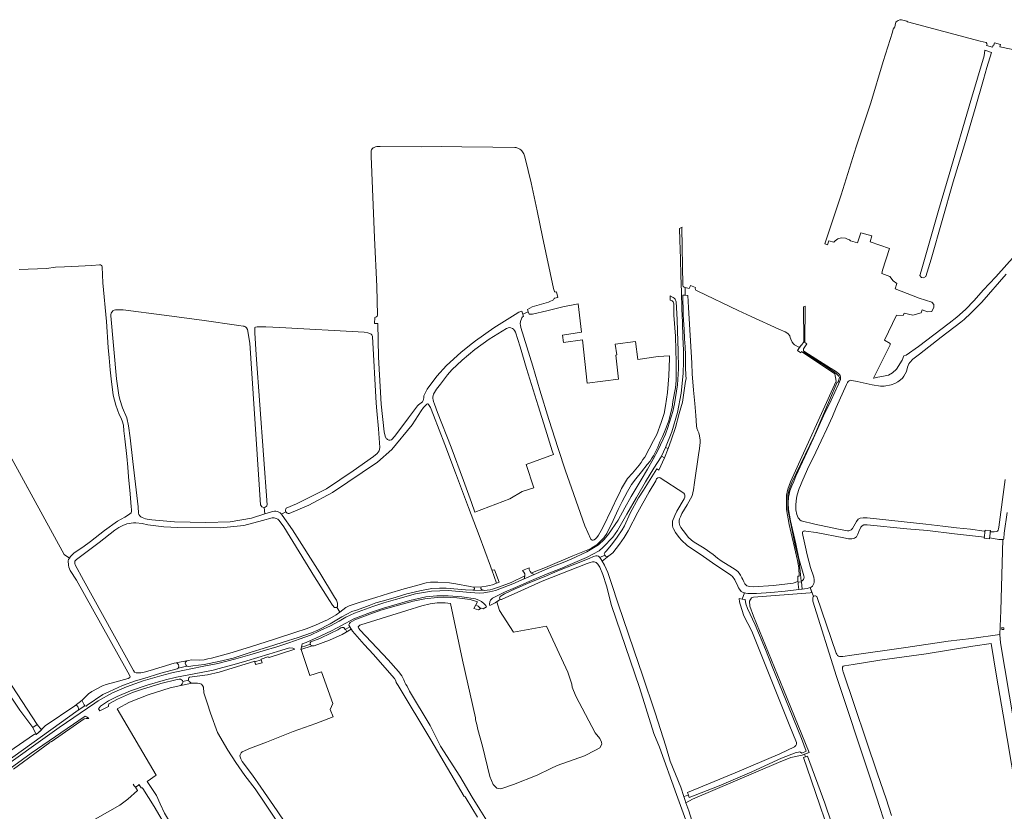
# Model space of a CAD drawing. Header units: metres. Extents: x 209813 to 223847, y 571801 to 587119.
# Tile 565 of 656: x 215112 to 215831, y 586160 to 586739. Entities that reach past the tile are written whole.
import ezdxf

# ---------------------------------------------------------------- set-up
doc = ezdxf.new("R2010")
doc.units = ezdxf.units.M
for name, color, linetype, lineweight in [('B-RO-GK-BESCHOEIING-G', 8, 'GK-BESCHOEIING', 0), ('B-RO-GR-GRAS-GV', 8, 'Continuous', 0), ('B-RO-KW-KUNSTWERK_DEK-GV', 8, 'Continuous', 0), ('B-RO-OG-TERREIN_CULTUURSCHEIDING-GV', 8, 'Continuous', 0), ('B-RO-OG-WEG-GV', 8, 'Continuous', 0), ('B-RO-VH-ONVERHARD-GV', 8, 'Continuous', 0), ('B-RO-VH-VERHARDING_HALFVERHARDING-GV', 8, 'Continuous', 0), ('B-RO-VH-VERHARDING_OPEN-GV', 8, 'Continuous', 0)]:
    doc.layers.add(name, color=color, linetype=linetype, lineweight=lineweight)
doc.linetypes.add('GK-BESCHOEIING', pattern='A,30,-5,[1,NLCS.shx,S=1,R=0,X=0,Y=0],-5', length=40)

msp = doc.modelspace()

# ---------------------------------------------------------------- linework, layer by layer
at = {"layer": 'B-RO-GK-BESCHOEIING-G', "flags": 128}
for points in [[(215479.967, 586335.312), (215479.07, 586336.355)], [(215480.553, 586334.047), (215479.967, 586335.312)], [(215483.767, 586338.399), (215483.889, 586337.245), (215484.103, 586336.779)], [(215484.103, 586336.779), (215484.336, 586336.272)], [(215484.336, 586336.272), (215484.588, 586335.724), (215484.848, 586335.4)], [(215484.848, 586335.4), (215485.509, 586334.58)], [(215480.741, 586332.666), (215480.553, 586334.047)], [(215287.957, 586271.727), (215288.141, 586271.063)], [(215288.141, 586271.063), (215288.229, 586270.745)], [(215288.229, 586270.745), (215288.501, 586269.763)], [(215283.514, 586269.586), (215283.536, 586269.506)], [(215283.536, 586269.506), (215283.859, 586268.345)], [(215283.859, 586268.345), (215284.035, 586267.717)], [(215288.501, 586269.763), (215288.734, 586268.922)], [(215121.241, 586221.689), (215122.117, 586222.285)], [(215122.117, 586222.285), (215124.485, 586223.893)], [(215126.775, 586219.138), (215127.689, 586219.867)], [(215123.679, 586216.67), (215124.816, 586217.577)], [(215124.816, 586217.577), (215126.775, 586219.138)], [(215195.406, 586179.14), (215194.637, 586180.29)], [(215196.176, 586177.989), (215195.406, 586179.14)], [(215196.971, 586176.801), (215196.176, 586177.989)], [(215197.36, 586176.219), (215196.971, 586176.801)], [(215198.6, 586180.298), (215198.947, 586179.783)], [(215199.107, 586179.545), (215199.791, 586178.529)], [(215199.791, 586178.529), (215200.363, 586177.68)], [(215197.765, 586175.612), (215197.36, 586176.219)]]:
    msp.add_lwpolyline(points, dxfattribs=at)
at = {"layer": 'B-RO-GR-GRAS-GV', "flags": 128}
for points in [[(215842.92, 586715.98), (215827.735, 586719.207), (215828.231, 586720.943), (215823.781, 586722.08), (215823.23, 586720.408), (215822.673, 586720.375), (215822.188, 586718.918), (215817.91, 586720.193), (215818.278, 586721.132), (215818.199, 586721.73), (215817.666, 586722.307), (215813.39, 586723.48), (215760.233, 586737.412), (215759.797, 586738.061), (215755.842, 586739.075), (215754.626, 586738.943), (215753.493, 586738.516), (215752.69, 586738.05), (215751.83, 586737.45), (215751.702, 586737.203), (215750.629, 586732.792), (215749.924, 586733.027), (215749.23, 586729.868), (215742.34, 586708.4), (215733.44, 586678.32), (215722.78, 586646.06), (215711.78, 586611.06), (215699.9, 586575.245), (215701.79, 586574.575), (215702.794, 586577.454), (215706.273, 586576.552), (215707.278, 586577.494), (215709.312, 586578.79), (215711.814, 586579.517), (215714.849, 586579.287), (215716.449, 586578.745), (215717.73, 586578.142), (215718.498, 586577.373), (215723.667, 586576.036), (215725.987, 586583.252), (215734.233, 586580.997), (215732.816, 586576.616), (215746.924, 586571.784), (215742.048, 586555.922), (215741.513, 586553.424), (215747.375, 586551.362), (215749.63, 586548.27), (215752.4, 586546.273), (215751.112, 586542.278), (215768.78, 586535.595), (215778.041, 586532.55), (215779.458, 586531.004), (215779.458, 586528.878), (215777.977, 586525.721), (215774.691, 586525.464), (215770.826, 586527.01), (215770.052, 586524.691), (215763.997, 586523.08), (215757.683, 586524.497), (215757.071, 586522.923), (215752.123, 586523.019), (215743.408, 586504.831), (215747.615, 586502.291), (215747.566, 586501.418), (215735.33, 586477.139), (215735.68, 586477.08), (215738.566, 586477.764), (215742.773, 586478.399), (215746.266, 586479.352), (215749.203, 586480.86), (215752.219, 586483.638), (215756.36, 586490.14), (215757.519, 586493.357), (215759.125, 586493.878), (215768.253, 586500.148), (215790.637, 586517.293), (215796.193, 586521.659), (215802.543, 586527.136), (215808.972, 586533.883), (215815.56, 586541.423), (215824.609, 586551.028), (215838.738, 586566.982)], [(215383.187, 586432.068), (215385.581, 586434.59), (215395.795, 586448.066), (215402.28, 586456.74), (215403.04, 586457.44), (215405.928, 586459.691), (215406.439, 586460.637), (215406.844, 586462.661), (215406.95, 586464.032), (215407.272, 586465.132), (215409.249, 586468.987), (215416.29, 586478.504), (215423.437, 586486.215), (215433.872, 586495.784), (215440.327, 586501.015), (215444.684, 586504.242), (215458.027, 586513.751), (215467.798, 586519.882), (215473.58, 586523.686), (215476.169, 586525.249), (215478.4, 586526.007), (215479.133, 586523.931), (215483.203, 586525.542), (215482.613, 586527.174), (215485.952, 586529.285), (215497.946, 586532.673), (215499.499, 586533.279), (215500.58, 586533.819), (215501.533, 586534.415), (215502.148, 586535.16), (215502.323, 586535.457), (215504.763, 586536.062), (215503.815, 586540.082), (215503.442, 586539.901), (215502.6, 586540.06), (215502.24, 586540.46), (215501.98, 586541.1), (215501.52, 586542.52), (215493.6, 586580.24), (215489.62, 586599.46), (215485.24, 586619.72), (215480.8, 586637.96), (215480.4, 586639.48), (215479.86, 586640.96), (215478.44, 586643.18), (215477.8, 586643.96), (215477.02, 586644.5), (215476.08, 586644.94), (215474.32, 586645.54), (215473.24, 586645.74), (215457.4, 586645.96), (215434.58, 586646.04), (215419.96, 586646.26), (215405.42, 586646.24), (215375.06, 586646.48), (215372.64, 586646.42), (215371.58, 586646.24), (215370.6, 586645.76), (215369.92, 586645.32), (215369.24, 586644.74), (215368.62, 586643.96), (215368.4, 586643.34), (215368.32, 586642.2), (215368.346, 586639.367)], [(215368.346, 586639.367), (215370.891, 586579.536), (215372.478, 586544.082), (215373.019, 586522.998)], [(214902.432, 586558.928), (214902.583, 586557.917), (214903.52, 586556.218), (214905.446, 586553.601), (214920.145, 586529.986), (214968.696, 586457.491), (215016.321, 586386.979), (215059.051, 586321.363), (215088.155, 586278.235), (215106.15, 586251.964), (215124.485, 586223.893), (215127.689, 586219.867), (215128.013, 586220.793), (215130.2, 586222.88), (215151.84, 586237.52), (215157.426, 586241.746), (215157.987, 586242.49), (215160.34, 586244.66), (215161.84, 586246.2), (215164.26, 586247.96), (215172.2, 586252.12), (215174.84, 586253.12), (215181.16, 586254.84), (215190.82, 586257.46)], [(215147.993, 586345.463), (215148.762, 586346.611), (215151.236, 586349.19), (215155.086, 586351.844), (215157.742, 586353.501), (215163.494, 586357.681), (215173.59, 586365.738), (215183.063, 586372.532), (215188.48, 586375.42), (215190.44, 586376.54), (215192.18, 586377.76), (215193.16, 586378.72), (215193.36, 586379.86), (215193.34, 586381.12), (215193.02, 586383.02), (215192.3, 586392.4), (215191.18, 586404.9), (215190.58, 586412.1), (215189.98, 586419.88), (215188.54, 586432.72), (215187.7, 586438.48), (215187.42, 586442.68), (215186.6, 586445.88), (215185.56, 586448.22), (215184.26, 586450.48), (215181.78, 586457.38), (215179.9, 586464.6), (215178.44, 586476.44), (215177.68, 586483.12), (215177.02, 586491.8), (215176.3, 586499.48), (215175.02, 586518.36), (215172.44, 586546.64), (215171.865, 586558.478), (215171.663, 586559.067), (215171.312, 586559.433), (215170.73, 586559.771), (215169.969, 586559.81), (215164.432, 586559.353), (215154.54, 586558.936), (215144.484, 586558.415), (215137.874, 586558.103), (215131.152, 586557.134), (215111.283, 586556.357)], [(215190.82, 586257.46), (215192.02, 586258.18), (215192.251, 586258.795), (215191.984, 586259.839), (215189.515, 586264.413), (215153.06, 586329.5), (215148.64, 586336.46), (215147.64, 586338.82), (215147.24, 586340.4), (215147.15, 586343.456), (215147.383, 586344.533), (215147.993, 586345.463), (215144.248, 586348.206), (215036.207, 586545.033), (215034.725, 586544.877), (215033.685, 586545.424), (215031.776, 586546.948), (215024.362, 586551.745)], [(215832.24, 586553.1), (215814.46, 586532.6), (215806.56, 586524.46), (215801.62, 586519.96), (215799.2, 586518.04), (215784.84, 586507.06), (215768.9, 586494.68), (215764.08, 586490.82), (215761.82, 586488.42), (215761.16, 586487.44), (215760.26, 586485.12), (215759.34, 586481.88), (215758.56, 586480.14), (215757.62, 586478.54), (215756.54, 586477.12), (215755.04, 586475.72), (215753.18, 586474.28), (215751, 586473.06), (215748.32, 586472.24), (215743.1, 586471.28), (215740.36, 586471.18), (215734.34, 586472.1), (215723.54, 586474.6), (215719.58, 586475.36), (215718.62, 586475.46), (215717.68, 586475.2), (215716.84, 586474.6), (215716.24, 586473.82), (215715.7, 586472.5), (215708.08, 586455.66), (215705.38, 586448.98), (215701.18, 586440.06), (215697.18, 586431.3), (215693.26, 586422.94), (215687.26, 586410.52), (215683.04, 586401.1), (215682.02, 586398.52), (215681, 586396.44), (215679.68, 586391.84), (215679.12, 586389.44), (215678.72, 586384.8), (215678.74, 586380.88), (215679.32, 586377.28), (215679.8, 586376.1), (215680.34, 586375.02), (215680.98, 586374.1), (215681.6, 586373.4), (215682.54, 586372.82), (215692.42, 586370.36), (215709.8, 586366.62), (215716.3, 586365.4), (215717.32, 586365.4), (215718.16, 586365.6), (215718.997, 586366.075), (215719.904, 586367.158), (215722.842, 586372.293), (215724.046, 586373.887), (215725.58, 586374.586), (215727.814, 586374.84), (215730.766, 586374.84), (215773.478, 586370.403), (215786.05, 586368.844), (215795.9, 586367.603), (215806.301, 586366.606), (215816.173, 586365.251), (215816.828, 586365.186), (215816.915, 586366.045), (215820.78, 586365.654), (215820.694, 586364.805), (215822.16, 586364.66), (215823.6, 586364.62), (215825.46, 586364.86), (215826, 586365.26), (215826.38, 586365.96), (215826.58, 586366.8), (215826.8, 586368.22), (215831.6, 586403.08)], [(215479.133, 586523.931), (215479.759, 586522.16), (215479.055, 586521.839), (215478.492, 586521.062), (215477.56, 586518.46), (215477.34, 586516.64), (215477.46, 586515.66), (215477.86, 586514.18), (215486.4, 586485.8), (215491.54, 586468.28), (215498.18, 586446.74), (215505.02, 586425.52), (215510.36, 586409.24), (215514.74, 586396.8), (215524.58, 586369.18), (215528.82, 586359.4), (215529.44, 586358.8), (215529.96, 586358.58), (215530.62, 586358.54), (215531.32, 586358.78), (215532.18, 586359.56), (215533.16, 586360.64), (215534.36, 586362.2), (215537.46, 586367.3), (215544.36, 586381.9), (215548.06, 586389.92), (215549.74, 586392.98), (215551.36, 586396.5), (215555.76, 586403.66), (215559.38, 586407.56), (215564.16, 586413.42), (215565.62, 586415.36), (215566.86, 586417.48), (215568.22, 586419.38), (215574.6, 586431.48), (215577.08, 586435.88), (215580.22, 586444.52), (215582.32, 586451.22), (215583.52, 586456.92), (215584.78, 586466.48), (215585.42, 586472.54), (215585.84, 586478.84), (215586.14, 586485.24), (215586.32, 586491.42), (215586.378, 586493.376), (215578.105, 586492.818), (215563.287, 586490.777), (215561.483, 586503.877), (215546.765, 586501.847), (215547.802, 586494.011), (215547.018, 586493.907), (215549.157, 586476.23), (215526.271, 586473.32), (215522.723, 586505.146), (215508.833, 586503.228), (215508.108, 586508.552), (215521.992, 586510.569), (215519.64, 586531.373), (215508.44, 586529.14), (215496.7, 586526.34), (215486.377, 586523.918), (215483.822, 586523.83), (215483.203, 586525.542)], [(215187.187, 586527.04), (215181.7, 586527.06), (215180.58, 586526.8), (215179.76, 586526.32), (215179.6, 586526.26), (215178.58, 586524.66), (215178.28, 586523.66), (215178.18, 586522.52), (215182.28, 586476.6), (215184.02, 586464.68), (215184.82, 586461.42), (215186.88, 586455.3), (215189.86, 586448.06), (215191.1, 586442.26), (215192.34, 586433.48), (215194.38, 586416.04), (215198.12, 586383), (215198.3, 586381.58), (215198.34, 586379.78), (215198.54, 586378.48), (215198.82, 586377.34), (215199.42, 586376.46), (215200.24, 586375.72), (215201.04, 586375.18), (215203.5, 586374.28), (215204.76, 586373.94), (215208.1, 586373.386), (215224.8, 586371.941), (215247.675, 586371.492), (215265.39, 586371.961), (215280.904, 586374.647), (215290.848, 586377.921)], [(215274.905, 586515.069), (215271.643, 586515.58), (215244.68, 586519.343), (215217.12, 586523.164), (215187.187, 586527.04)], [(215367.82, 586509.488), (215365.937, 586510.07), (215363.279, 586510.689), (215301.664, 586514.149), (215291.541, 586514.603), (215285.091, 586514.562), (215283.965, 586514.429)], [(215370.985, 586521.456), (215370.957, 586517.098), (215373.171, 586517.043), (215373.801, 586492.488), (215375.62, 586457.936), (215377.853, 586437.92), (215378.534, 586434.573), (215379.104, 586433.544)], [(215287.66, 586384.468), (215279.763, 586502.539), (215278.022, 586512.71), (215277.293, 586513.864)], [(215283.315, 586513.266), (215283.46, 586510.291), (215284.351, 586494.156), (215292.456, 586384.527)], [(215374.634, 586426.424), (215373.755, 586439.995), (215372.639, 586453.107), (215372.097, 586458.785), (215369.274, 586507.524)], [(215456.147, 586338.082), (215455.68, 586339.5), (215447.28, 586362.06), (215439.62, 586382.52), (215430.04, 586407.84), (215422.28, 586428.48), (215413.88, 586450.1), (215411.82, 586455.48), (215410.3, 586457.9), (215409.935, 586458.26), (215409.613, 586458.282), (215409.102, 586458.149), (215408.525, 586457.45), (215406.669, 586455.601), (215405.022, 586453.124), (215398.462, 586442.906), (215383.433, 586424.974), (215372.937, 586415.72), (215340.18, 586393.563), (215322.837, 586384.201), (215308.554, 586378.088)], [(215380.838, 586431.958), (215381.372, 586431.742)], [(215306.387, 586381.984), (215313.809, 586385.28), (215335.735, 586396.024), (215355.215, 586409.328), (215370.055, 586419.673), (215372.741, 586421.995)], [(215679.116, 586209.559), (215679.103, 586210.754), (215673.764, 586223.875), (215652.887, 586276.155), (215646.412, 586292.013), (215640.735, 586303.247), (215637.923, 586311.943), (215637.516, 586313.642), (215637.342, 586315.911), (215639.53, 586315.532), (215641.083, 586320.125), (215640.52, 586320.24), (215639.66, 586320.54), (215638.72, 586321.1), (215637.56, 586322.76), (215636.86, 586323.76), (215636.16, 586324.96), (215634.16, 586329.68), (215632.36, 586331.96), (215631.22, 586332.98), (215627.24, 586335.74), (215619.44, 586340.76), (215609.42, 586348.02), (215602.3, 586352.44), (215599.14, 586354.64), (215595.08, 586358.6), (215593.36, 586360.5), (215590.64, 586364.32), (215589.24, 586366.86), (215588.8, 586367.98), (215588.58, 586369.3), (215588.46, 586370.92), (215588.56, 586372.48), (215590.16, 586376.6), (215591.74, 586379.88), (215597.02, 586388.94), (215597.44, 586390), (215597.58, 586390.86), (215597.58, 586391.58), (215597.3, 586392.26), (215596.84, 586393.02), (215579.64, 586404.1), (215578.86, 586404.36), (215577.8, 586404.14), (215576.88, 586403.34), (215576.28, 586401.96), (215571.54, 586394), (215563.24, 586379.12), (215556.18, 586365.44), (215553.3, 586360.52), (215549.74, 586355.62), (215544.9, 586349.28), (215541.906, 586347.058)], [(215290.35, 586382.605), (215290.848, 586377.921), (215295.571, 586379.41)], [(215306.193, 586379.249), (215302.898, 586377.655)], [(215296.06, 586374.979), (215289.155, 586372.9), (215275.44, 586369.422), (215258.411, 586367.638), (215227.267, 586367.966), (215216.949, 586368.486), (215205.22, 586369.88), (215201.02, 586370.74), (215196.44, 586371.18), (215194.74, 586371.18), (215189.86, 586370.58), (215187.04, 586369.42), (215184.02, 586367.88), (215181.14, 586365.84), (215169.66, 586356.9), (215153.22, 586344.54), (215152.64, 586343.96), (215152.04, 586343.18), (215151.9, 586342.5), (215151.88, 586341.6), (215152.14, 586340.52), (215158.26, 586329.32), (215194.7, 586263.36), (215195.52, 586262.08), (215196.84, 586261.66), (215200.2, 586261.6), (215202.66, 586262.08), (215207.02, 586263.36), (215224.56, 586268.62), (215225.91, 586268.9)], [(215337.939, 586314.49), (215327.091, 586331.876), (215304.617, 586368.302), (215301.306, 586372.944)], [(215303.497, 586376.956), (215310.833, 586366.099), (215331.034, 586334.652), (215341.669, 586317.043), (215343.08, 586314.82), (215343.92, 586312.6), (215343.94, 586310.66), (215343.76, 586309.86), (215343.379, 586309.534), (215345.633, 586306.101), (215349.82, 586309.32), (215352.22, 586310.62), (215359.76, 586313.12), (215371.74, 586316.62), (215381.18, 586319.56), (215392.42, 586322.94), (215400.9, 586325.36), (215408.52, 586327.32), (215411.84, 586327.84), (215417.12, 586328.04), (215425.64, 586327.36), (215430.3, 586326.78), (215440.78, 586324.76), (215443, 586324.36)], [(215540.274, 586325.341), (215537.722, 586333.45), (215535.34, 586338.8), (215534, 586341.02), (215532.68, 586342.24), (215531.42, 586342.82), (215530.2, 586342.84), (215528.4, 586342.34), (215526.2, 586341.52), (215493.44, 586328.6), (215477.82, 586321.56), (215466.3, 586316.38), (215463.584, 586315.312)], [(215537.236, 586343.154), (215538.84, 586340.42), (215541.28, 586334.92), (215543.94, 586326.92), (215548.728, 586312.066), (215563.909, 586267.704), (215566.449, 586260.564), (215575.966, 586232.352), (215583.569, 586208.124), (215586.887, 586197.167), (215594.5, 586178.037), (215596.815, 586171.242), (215600.113, 586172.29), (215599.388, 586174.083), (215634.247, 586188.611), (215667.029, 586202.467), (215677.672, 586207.661)], [(215456.53, 586336.916), (215456.147, 586338.082)], [(215449.26, 586324.62), (215452.36, 586324.98), (215454.9, 586325.42), (215457.12, 586326.06), (215459.928, 586327.134)], [(215629.463, 586063.296), (215628.326, 586067.447), (215627.706, 586069.023), (215626, 586074.986), (215622.666, 586084.67), (215616.236, 586103.561), (215605.288, 586133.535), (215602.121, 586143.421), (215598.351, 586154.07), (215591.471, 586172.617), (215579.009, 586207.384), (215574.907, 586217.307), (215569.131, 586236.052), (215564.476, 586250.973), (215544.087, 586310.864), (215540.274, 586325.341)], [(215343.379, 586309.534), (215343.2, 586309.38), (215342.36, 586309.32), (215341.6, 586309.36), (215340.1, 586311), (215337.939, 586314.49)], [(215462.959, 586315.376), (215460.163, 586313.594), (215462.089, 586307.174), (215472.335, 586291.386), (215496.384, 586295.673), (215512.187, 586262.202), (215514.938, 586253.455), (215515.25, 586251.08), (215517.869, 586244.492), (215531.919, 586217.742), (215535.531, 586213.732), (215536.591, 586210.988), (215536.791, 586209.5), (215535.346, 586206.927), (215532.394, 586205.042), (215524.22, 586201.085), (215504.389, 586193.878), (215499.62, 586191.655), (215489.577, 586186.808), (215472.455, 586180.143), (215463.036, 586176.756), (215460.284, 586177.391), (215457.638, 586180.143), (215455.098, 586185.858), (215449.701, 586207.977), (215446.22, 586220.16), (215445.7, 586223.84), (215444.58, 586227.2), (215444.729, 586228.755), (215435.248, 586270.969), (215426.38, 586312.38), (215422.54, 586312.9), (215416.56, 586312.82), (215411.58, 586312.14), (215405.38, 586310.64), (215394.38, 586307.32), (215360.76, 586296.66), (215360.22, 586296.38), (215358.942, 586295.339), (215359.339, 586294.03), (215360.291, 586292.839), (215380.77, 586271.249), (215388.271, 586262.676), (215390.692, 586259.541), (215392.279, 586256.604), (215392.994, 586254.541), (215393.788, 586253.032), (215394.72, 586251.94), (215396.447, 586248.151), (215411.607, 586223.267), (215419.029, 586207.948), (215433.084, 586186.011), (215442.24, 586170.74), (215447.882, 586161.632), (215455.025, 586150.162)], [(215690.364, 586320.35), (215689.077, 586320.24), (215647.804, 586317.073), (215646.297, 586316.526), (215644.709, 586314.145), (215644.974, 586310.441), (215647.752, 586303.032), (215669.712, 586249.454), (215688.366, 586203.417), (215684.938, 586202.181)], [(215744.48, 586149.24), (215740.68, 586161.06), (215732.66, 586185.52), (215708.44, 586258.94), (215690.98, 586314.1), (215691, 586316.44), (215691.18, 586317.12), (215691.42, 586317.392)], [(215234.66, 586270.78), (215237.44, 586271.1), (215243.3, 586271), (215246.42, 586271.26), (215249.14, 586271.9), (215251.78, 586272.26), (215265.16, 586276.1), (215280.28, 586280.66), (215297.8, 586286.14), (215313.3, 586291.34), (215320.82, 586293.78), (215327.68, 586296.4), (215333.64, 586299.12), (215336.56, 586300.5), (215342.86, 586304.16), (215345.633, 586306.101)], [(215352.908, 586295.18), (215349.507, 586293.379), (215349.83, 586292.98), (215350.331, 586292.115), (215350.246, 586291.416), (215353.892, 586293.54)], [(215446.02, 586156.14), (215437.82, 586169.8), (215437.04, 586170.92), (215436.283, 586171.362), (215411.88, 586212.72), (215388.236, 586252.296), (215386.74, 586254.54), (215386.48, 586255.84), (215385.54, 586257.52), (215378.46, 586265.56), (215370.06, 586275.14), (215363.22, 586282.48), (215354.72, 586292.16), (215352.908, 586295.18)], [(215350.246, 586291.416), (215347.11, 586289.64), (215338.019, 586285.495), (215326.741, 586281.31), (215325.21, 586281.299)], [(215066.08, 586178.04), (215122.604, 586216.768), (215123.679, 586216.67), (215121.241, 586221.689), (215111.776, 586234.254), (215081.217, 586279.364)], [(215317.206, 586278.756), (215323.519, 586259.67), (215332.118, 586262.448), (215340.32, 586239.165), (215338.468, 586234.931), (215340.54, 586229.405), (215328.06, 586224.52), (215311.5, 586218.7), (215291.98, 586211.06), (215280.22, 586206.66), (215274.18, 586203.8), (215273.52, 586203.26), (215273.22, 586202.8), (215272.624, 586201.653), (215272.559, 586200.875), (215273.254, 586198.889), (215274.3, 586196.921), (215281.715, 586186.777), (215287.8, 586178.046), (215299.659, 586160.866), (215323.018, 586126.21)], [(215839.034, 586177.635), (215830.056, 586230.89), (215825.119, 586259.281), (215821.343, 586282.992), (215807.795, 586281.058), (215773.82, 586275.585), (215739.932, 586270.871), (215720.397, 586267.86), (215714.08, 586266.82), (215713.24, 586266.46), (215712.82, 586265.84), (215712.76, 586265.48), (215712.76, 586264.7), (215713, 586262.92), (215713.14, 586262.28), (215738.24, 586187.88), (215744.7, 586169.46), (215748.56, 586157.48)], [(215229.336, 586252.365), (215221.56, 586250.62), (215205.54, 586245.66), (215191.9, 586240.28), (215182.926, 586235.403), (215211.277, 586186.858), (215204.781, 586182.323), (215211.676, 586172.074), (215214.326, 586165.848), (215217.398, 586159.116), (215224.575, 586147.485), (215240.834, 586121.339), (215254.543, 586100.074), (215266.465, 586081.755), (215278.786, 586062.183), (215289.076, 586046.153), (215293.518, 586040.09), (215294.906, 586038.547)], [(215298.96, 586154.02), (215290.68, 586166.4), (215283.68, 586176.8), (215276.061, 586186.646), (215269.66, 586196.18), (215263.62, 586205.16), (215256.08, 586218.1), (215251.08, 586232.14), (215248.52, 586239.82), (215246.16, 586247.02), (215245.84, 586251.18), (215245.18, 586252.32), (215244.44, 586253.3), (215243.08, 586253.92), (215241.46, 586254.14), (215237.546, 586254.18)], [(215151.84, 586237.52), (215152.802, 586237.786), (215153.604, 586237.551), (215154.151, 586236.981), (215154.398, 586236.251), (215154.586, 586235.369), (215154.38, 586234.36), (215159.351, 586237.645), (215158.816, 586238.217), (215157.776, 586240.132), (215157.425, 586241.178), (215157.426, 586241.746)], [(215706.05, 586135.578), (215689.894, 586183.496), (215684.28, 586199.827), (215685.69, 586200.309), (215684.938, 586202.181), (215683.17, 586201.478), (215674.968, 586199.758), (215665.84, 586196.187), (215603.133, 586169.199), (215598.382, 586166.641), (215600.442, 586160.677), (215604.931, 586146.638)], [(215685.69, 586200.309), (215687.1, 586200.79), (215699.693, 586166.305), (215714.817, 586121.715), (215718.808, 586110.587)], [(215200.363, 586177.68), (215198.947, 586179.783), (215196.176, 586177.989), (215197.765, 586175.612), (215190.657, 586169.212), (215184.77, 586164.847), (215139.791, 586139.447), (215138.74, 586139.2), (215135.209, 586137.858), (215134.29, 586136.81), (215132.9, 586135.7), (215120.96, 586127.62), (215116.012, 586124.148), (215115.3, 586123.4), (215114.98, 586122.54), (215114.86, 586121.68), (215114.979, 586120.882), (215112.667, 586119.422)], [(215237.497, 586118.032), (215219.77, 586146.872), (215209.868, 586164.042), (215201.662, 586177.103)]]:
    msp.add_lwpolyline(points, dxfattribs=at)
for points in [[(215785.457, 586592.31), (215777.441, 586564.097), (215773.636, 586551.312), (215771.921, 586550.267), (215770.31, 586550.653), (215769.266, 586552.139), (215770.087, 586555.256), (215782.761, 586599.673), (215790.663, 586625.799), (215806.565, 586679.986), (215816.169, 586712.53), (215816.697, 586716.723), (215821.435, 586715.186), (215818.041, 586704.141), (215815.715, 586695.451), (215809.643, 586674.269), (215801.767, 586647.713), (215793.624, 586620.494)], [(215605.151, 586542.874), (215605.233, 586543.309), (215601.66, 586544.84), (215601.352, 586543.952), (215600.763, 586542.625), (215597.701, 586543.422), (215597.813, 586537.689), (215599.743, 586537.555), (215600.1, 586528.64), (215602.54, 586488.1), (215602.9, 586480.3), (215603.82, 586468.36), (215604.94, 586458.6), (215605.56, 586449.74), (215606.02, 586442.24), (215606.2, 586440.54), (215607.1, 586438.42), (215607.76, 586437.12), (215608.36, 586434.9), (215608.7, 586431.74), (215608.72, 586430), (215608.34, 586425.56), (215607.4, 586420.9), (215604.68, 586400.72), (215603.94, 586395.52), (215602.92, 586390.98), (215599.3, 586384.513), (215595.4, 586378.02), (215594.26, 586375.66), (215593.76, 586374.22), (215593.48, 586373.12), (215593.4, 586372.12), (215593.4, 586371.28), (215594, 586369.28), (215594.64, 586367.96), (215597.92, 586363.42), (215600.02, 586360.84), (215602.34, 586358.7), (215604.44, 586357.04), (215611.54, 586352.82), (215618.14, 586348.18), (215621.36, 586345.42), (215624.08, 586343.48), (215632.46, 586338.48), (215634.32, 586337.18), (215636.14, 586335.6), (215637.18, 586334.38), (215638.14, 586333.08), (215639.14, 586331.16), (215639.92, 586329.9), (215640.62, 586328.24), (215641.44, 586326.78), (215642.08, 586325.88), (215642.8, 586325.18), (215643.68, 586324.92), (215645.04, 586324.86), (215647.526, 586324.537), (215662.237, 586325.49), (215676.736, 586327.077), (215680.146, 586328.293), (215680.057, 586332.386), (215680.983, 586332.418), (215680.708, 586338.446), (215679.719, 586343.729), (215673.838, 586370.158), (215671.702, 586380.923), (215671.803, 586391.468), (215672.739, 586395.793), (215674.638, 586401.17), (215708.092, 586474.952), (215707.049, 586480.223), (215682.838, 586496.433), (215682.197, 586495.567), (215679.804, 586497.337), (215681.763, 586500.182), (215680.8, 586499.6), (215677.74, 586501.4), (215676.9, 586502.18), (215675.9, 586503.3), (215675.06, 586505.56), (215674.56, 586506.7), (215674.2, 586507.94), (215672.96, 586509.38), (215671.98, 586510.26), (215670.9, 586510.84), (215666.12, 586512.92), (215645.92, 586522.06), (215636.48, 586526.4), (215607.02, 586540.64), (215605.637, 586541.399), (215605.243, 586541.896)], [(215467.38, 586513.3), (215454.52, 586505.64), (215444.22, 586498), (215434.98, 586490.24), (215427.42, 586483.02), (215424.06, 586479.52), (215418.96, 586472.7), (215416.16, 586468.92), (215413.98, 586465.36), (215413.66, 586464.34), (215413.52, 586463.1), (215413.52, 586462.1), (215413.64, 586461.1), (215413.86, 586460.1), (215414.66, 586457.94), (215416.96, 586452.06), (215426.74, 586426.64), (215435.74, 586402.2), (215441.74, 586386.22), (215444.221, 586379.209), (215469.617, 586388.909), (215478.772, 586394.147), (215487.213, 586396.857), (215481.696, 586414.036), (215501.546, 586421.225), (215500.62, 586424.04), (215495.72, 586439.82), (215490.44, 586456.72), (215482, 586484.12), (215477.318, 586500), (215473.78, 586510.72), (215473.18, 586511.92), (215472.34, 586512.76), (215471.54, 586513.36), (215470.4, 586513.8), (215469.22, 586513.98)], [(215704.383, 586484.003), (215703.85, 586484.407), (215685.08, 586496.34), (215684.34, 586496.94), (215684.361, 586496.395), (215697.349, 586487.872), (215706.706, 586481.716), (215708.31, 586480.312), (215710.054, 586478.394), (215710.511, 586477.425), (215709.543, 586474.166), (215708.852, 586473.994), (215691.929, 586434.75), (215675.748, 586400.863), (215673.759, 586395.57), (215672.846, 586391.432), (215672.869, 586381.074), (215673.388, 586377.688), (215675.942, 586365.722), (215678.168, 586354.767), (215680.753, 586344.038), (215681.632, 586338.35), (215682.573, 586328.703), (215683.18, 586328.94), (215683.7, 586329.36), (215684.26, 586329.92), (215684.56, 586330.62), (215684.66, 586331.52), (215684.54, 586332.44), (215680.88, 586345.26), (215678.58, 586355.9), (215674.7, 586372.8), (215673.28, 586380.96), (215672.94, 586385.98), (215673.38, 586389.96), (215673.7, 586392.24), (215674.32, 586394.74), (215675.58, 586398.4), (215677.14, 586401.44), (215678.62, 586405.5), (215683.48, 586415.76), (215691.62, 586433.16), (215698.92, 586449.5), (215704.42, 586460.88), (215709.72, 586472.7), (215711.16, 586476.12), (215711.28, 586477.18), (215711.22, 586477.96), (215710.92, 586478.94), (215710.46, 586479.72), (215709.72, 586480.54), (215707.5, 586482.2), (215704.409, 586484.051)], [(215827.675, 586289.629), (215828.377, 586307.31), (215829.376, 586341.853), (215829.727, 586359.113), (215826.992, 586359.196), (215820.229, 586360.215), (215820.178, 586359.708), (215816.313, 586360.1), (215816.382, 586360.777), (215794.54, 586363.26), (215774.76, 586365.7), (215759.72, 586366.9), (215730.841, 586369.842), (215729.657, 586369.919), (215728.352, 586369.889), (215727.031, 586369.079), (215726.022, 586368.102), (215724.714, 586365.007), (215723.993, 586362.897), (215722.883, 586361.132), (215721.551, 586360.099), (215719.643, 586359.48), (215717.18, 586359.48), (215713.76, 586360.22), (215693.5, 586364.2), (215686.04, 586365.3), (215685.2, 586365.34), (215684.62, 586365.32), (215684.12, 586365.18), (215683.72, 586364.86), (215683.52, 586364.24), (215683.5, 586363.44), (215683.66, 586362.3), (215685.62, 586353.52), (215686.9, 586347.8), (215689.32, 586338.56), (215691.74, 586331.48), (215691.92, 586329.56), (215691.94, 586327.98), (215691.82, 586326.96), (215691.38, 586325.88), (215690.7, 586325), (215689.8, 586324.24), (215689.068, 586323.981), (215691.42, 586317.392), (215691.64, 586317.64), (215692.38, 586317.86), (215693.02, 586317.88), (215693.48, 586317.72), (215693.92, 586317.38), (215708.14, 586275.94), (215708.46, 586275.2), (215709, 586274.42), (215709.76, 586273.78), (215710.58, 586273.48), (215712.94, 586273.6), (215719.485, 586274.524), (215759.038, 586280.253), (215789.819, 586284.784), (215807.013, 586286.771)], [(215541.906, 586347.058), (215540.527, 586346.689), (215539.614, 586347.039), (215538.993, 586347.758), (215535.409, 586345.999), (215536.4, 586344.58), (215537.236, 586343.154)], [(215458.428, 586336.824), (215457.007, 586336.646), (215456.53, 586336.916), (215459.928, 586327.134), (215461.941, 586327.905)], [(215449.26, 586324.62), (215443, 586324.36), (215443.577, 586324.116), (215443.85, 586323.653), (215443.856, 586322.98), (215443.47, 586322.365), (215442.98, 586322.02), (215451.26, 586321.94), (215449.8, 586322.26), (215448.94, 586322.56), (215448.52, 586323.22), (215448.54, 586323.8), (215448.74, 586324.26)], [(215443.664, 586309.058), (215443.407, 586308.613), (215446.761, 586307.795), (215448.874, 586308.873), (215447.88, 586309.12), (215446.52, 586310.42), (215444.927, 586311.249)], [(215317.103, 586278.723), (215325.21, 586281.299), (215324.377, 586281.821), (215324.033, 586282.276), (215323.963, 586282.511), (215320.64, 586281.32), (215317.497, 586280.463)], [(215232.77, 586268.043), (215232.603, 586268.682), (215232.836, 586269.517), (215233.846, 586270.411), (215234.66, 586270.78), (215225.91, 586268.9), (215226.933, 586268.552), (215227.577, 586267.575), (215227.807, 586266.454), (215227.474, 586265.01), (215233.71, 586266.467), (215232.933, 586267.419)], [(215284.035, 586267.717), (215288.734, 586268.922), (215288.141, 586271.063), (215283.514, 586269.586)], [(215229.336, 586252.365), (215237.546, 586254.18), (215236.356, 586254.556), (215235.568, 586255.25), (215234.995, 586256.272), (215230.759, 586255.359), (215230.824, 586254.606), (215230.42, 586253.529)]]:
    msp.add_lwpolyline(points, close=True, dxfattribs=at)
at = {"layer": 'B-RO-GR-GRAS-GV'}
for points in [[(215373.019, 586522.998, -0.2907114), (215370.985, 586521.456)], [(215277.293, 586513.864, 0.1989638), (215274.905, 586515.069)], [(215283.965, 586514.429, 0.3249248), (215283.315, 586513.266)], [(215369.274, 586507.524, 0.2471878), (215367.82, 586509.488)], [(215379.104, 586433.544, 0.1486885), (215380.838, 586431.958)], [(215381.372, 586431.742, 0.1284443), (215383.187, 586432.068)], [(215372.741, 586421.995, 0.202879), (215374.634, 586426.424)], [(215301.306, 586372.944, 0.2345571), (215296.06, 586374.979)], [(215463.584, 586315.312, -0.1407982), (215462.959, 586315.376)], [(215677.672, 586207.661, 0.2346498), (215679.116, 586209.559)], [(215201.662, 586177.103, 0.1995169), (215200.363, 586177.68)]]:
    msp.add_lwpolyline(points, format="xyb", dxfattribs=at)
for centre, radius, start, end in [((215290.051, 586385.047), 2.46, 193.605821, 349.504255), ((215297.849, 586372.722), 7.058, 36.855715, 108.861981), ((215308.266, 586380.476), 2.409, 141.254312, 275.019742)]:
    msp.add_arc(centre, radius, start, end, dxfattribs=at)
at = {"layer": 'B-RO-KW-KUNSTWERK_DEK-GV', "flags": 128}
for points in [[(215816.915, 586366.045), (215816.313, 586360.1), (215820.178, 586359.708), (215820.78, 586365.654)], [(215680.368, 586326.549), (215680.805, 586322.499), (215683.186, 586322.784), (215682.652, 586328.167), (215680.219, 586327.925)]]:
    msp.add_lwpolyline(points, close=True, dxfattribs=at)
at = {"layer": 'B-RO-OG-TERREIN_CULTUURSCHEIDING-GV', "flags": 128}
msp.add_lwpolyline([(215832.98, 586378.76), (215830.78, 586363.62), (215830.508, 586359.838), (215830.197, 586359.099), (215829.727, 586359.113), (215829.376, 586341.853), (215828.377, 586307.31), (215827.675, 586289.629), (215828.238, 586283.532), (215837.745, 586225.899)], dxfattribs=at)
msp.add_lwpolyline([(215830.619, 586293.217), (215829.059, 586293.217), (215829.059, 586294.671), (215830.619, 586294.601)], close=True, dxfattribs=at)
at = {"layer": 'B-RO-OG-WEG-GV', "flags": 128}
for points in [[(215597.813, 586537.689), (215597.701, 586543.422), (215597.034, 586543.596), (215596.411, 586544.032), (215596.032, 586545.014), (215595.44, 586586.86), (215595.62, 586587.5), (215593.76, 586586.36), (215593.98, 586577.98), (215594.44, 586564.32), (215594.72, 586552.2), (215595.12, 586539.78), (215595.32, 586527.8), (215595.76, 586517.62), (215596.14, 586507.34), (215596.46, 586497.36), (215596.56, 586489.26), (215596.2, 586480.46), (215594.76, 586466.1), (215592.08, 586451.86), (215588.1, 586437.78), (215583.535, 586426.404), (215585.402, 586425.599), (215587.629, 586431.806), (215590.744, 586440.903), (215593.366, 586451.255), (215595.851, 586459.547), (215597.938, 586474.781), (215598.416, 586476.668), (215598.22, 586479.16), (215598.14, 586484.9), (215598, 586487.5), (215598.08, 586493.76), (215597.752, 586500), (215597.34, 586505.9), (215597, 586512.76), (215596.64, 586519.32), (215596.34, 586523.9), (215596.134, 586537.806)], [(215586.747, 586533.942), (215588.173, 586533.661), (215588.95, 586532.904), (215589.439, 586531.473), (215589.6, 586523.1), (215590.66, 586507.72), (215591.02, 586497.48), (215591.16, 586489.26), (215591.32, 586479.9), (215591.1, 586475.32), (215590.6, 586470), (215588.78, 586459.9), (215588.24, 586455.62), (215586.58, 586448.92), (215585.88, 586445.92), (215582.6, 586437.72), (215581.26, 586434.28), (215579.34, 586430.5), (215577.82, 586426.5), (215574.58, 586420.28), (215573.28, 586417.96), (215572.12, 586416.26), (215570.12, 586413.96), (215565.94, 586408.46), (215561.84, 586403.48), (215558.54, 586399.38), (215555.6, 586394.12), (215551.76, 586386.94), (215548.96, 586381.02), (215545.24, 586372.94), (215540.62, 586363.54), (215538.26, 586360.32), (215536.48, 586358.34), (215533.16, 586355.32), (215529.66, 586353.06), (215528.02, 586352.14), (215515.78, 586347.06), (215495.84, 586338.58), (215487.42, 586335.5), (215485.509, 586334.58), (215487.564, 586333.548), (215500.28, 586339.08), (215508.68, 586342.42), (215514.58, 586344.82), (215525.9, 586350.06), (215534.52, 586355.32), (215538.62, 586359.2), (215541.78, 586362.94), (215548.74, 586373.32), (215553.7, 586382.2), (215558.44, 586390.52), (215565.7, 586402.74), (215570.24, 586410.64), (215574.46, 586417.72), (215578.12, 586424.72), (215583.4, 586436.16), (215585.22, 586440.98), (215588.66, 586452.56), (215590.04, 586458.38), (215592.12, 586472.16), (215592.86, 586483.8), (215592.72, 586497.12), (215592.1, 586511.38), (215591.82, 586519.84), (215591.32, 586532.94), (215590.38, 586534.68), (215589.82, 586535.5), (215588.98, 586536.12), (215587.18, 586537.06), (215586.714, 586537.179)], [(215452.766, 586309.792), (215452.076, 586310.968), (215451.022, 586312.115), (215448.92, 586313.68), (215447.48, 586314.5), (215444.57, 586315.823), (215434.74, 586317.18), (215424.6, 586317.94), (215416.34, 586317.82), (215408.32, 586317.1), (215396.64, 586314.62), (215385.04, 586311.02), (215377.48, 586308.86), (215367.86, 586305.7), (215358.98, 586302.44), (215355.64, 586301.04), (215346.76, 586296.26), (215339.94, 586292.68), (215331.16, 586288.44), (215320.86, 586283.94), (215318.06, 586282.95), (215317.497, 586280.463), (215320.64, 586281.32), (215323.963, 586282.511), (215323.856, 586282.865), (215323.934, 586283.642), (215324.46, 586284.3), (215330.94, 586286.66), (215338.86, 586290.6), (215344.1, 586293.16), (215346.36, 586294.48), (215347.1, 586294.68), (215348.44, 586294.7), (215349.507, 586293.379), (215352.908, 586295.18), (215352.14, 586296.46), (215352.14, 586296.78), (215352.22, 586297.22), (215352.5, 586297.8), (215353.04, 586298.4), (215356.54, 586300.32), (215365.38, 586303.9), (215375.58, 586307.44), (215388.46, 586311.02), (215399.12, 586314.02), (215407.64, 586315.74), (215416.74, 586316.82), (215421.3, 586317.06), (215430.96, 586316.52), (215440.8, 586315.28), (215446.18, 586313.6), (215444.927, 586311.249), (215446.52, 586310.42), (215447.88, 586309.12), (215450.199, 586308.543)], [(215176.655, 586236.943), (215176.46, 586237.7), (215176.82, 586238.92), (215183.02, 586242.46), (215194.12, 586247.26), (215200.68, 586249.48), (215214.8, 586253.8), (215226.645, 586256.844), (215228.255, 586257.054), (215229.052, 586256.991), (215229.943, 586256.563), (215230.571, 586255.96), (215230.759, 586255.359), (215234.995, 586256.272), (215234.886, 586256.467), (215234.95, 586257.274), (215235.222, 586258.089), (215235.798, 586258.483), (215248.8, 586260.28), (215257.28, 586262.1), (215283.322, 586270.273), (215283.514, 586269.586), (215288.141, 586271.063), (215287.957, 586271.727), (215293.013, 586273.314), (215293.771, 586273.171), (215293.961, 586272.92), (215312.695, 586278.91), (215312.598, 586279.055), (215311.2, 586279.665), (215308.68, 586279.92), (215300.04, 586277.28), (215293.58, 586275.24), (215277.7, 586270.48), (215270, 586268.24), (215257.5, 586264.86), (215253.1, 586263.72), (215244.22, 586261.98), (215235.18, 586260.16), (215226.26, 586258.42), (215218.2, 586256.44), (215204.84, 586252.68), (215192.72, 586248.44), (215182.78, 586244.36), (215176.54, 586241.12), (215170.802, 586237.405), (215169.167, 586235.335), (215170.12, 586233.94)]]:
    msp.add_lwpolyline(points, close=True, dxfattribs=at)
for points in [[(215535.409, 586345.999), (215538.993, 586347.758), (215538.721, 586348.671), (215539.06, 586349.614), (215540.06, 586350.54), (215544.08, 586355.12), (215548.14, 586360.72), (215551.8, 586366.22), (215553.48, 586369.22), (215557.72, 586378.36), (215563.72, 586389.58), (215567.32, 586395.1), (215577.034, 586410.814), (215578.611, 586409.763), (215582.718, 586418.788), (215580.397, 586420.002), (215580.16, 586419.54), (215574.92, 586411.32), (215568.92, 586401.24), (215562.26, 586389.9), (215555.22, 586377.7), (215548.36, 586365.74), (215544.86, 586360.92), (215537.9, 586353.46), (215534.86, 586350.86), (215525.68, 586345.86), (215513.72, 586340.84), (215506.42, 586337.78), (215496.98, 586333.92), (215483.86, 586328.38), (215473.74, 586323.96), (215465.8, 586320.58), (215457.021, 586316.321), (215455.5, 586314.84), (215454.98, 586313.66), (215454.929, 586311.962), (215455.191, 586310.972), (215458.918, 586312.785), (215462.959, 586315.376)], [(215462.703, 586317.332), (215465.74, 586319.32), (215473.68, 586323.06), (215484.4, 586327.62), (215494.86, 586331.86), (215504.74, 586336.16), (215517.22, 586341.2), (215527.56, 586345.34), (215530.82, 586346.7), (215532.48, 586347.08), (215533.52, 586347.08), (215534.36, 586346.82), (215535.24, 586346.24), (215535.409, 586345.999)], [(215091.56, 586186.82), (215140.46, 586221.7), (215166.484, 586239.49), (215169.02, 586241.24), (215179.46, 586247.02), (215189.68, 586251.42), (215201.86, 586255.82), (215215.4, 586259.82), (215222.88, 586261.72), (215230.9, 586263.38), (215245.06, 586266.18), (215256.4, 586268.44), (215269.56, 586271.9), (215279.8, 586274.76), (215289.5, 586277.66), (215299.4, 586280.72), (215308.24, 586283.62), (215316.5, 586286.44), (215324.02, 586289.28), (215331.22, 586292.5), (215338.82, 586296.08), (215345.02, 586299.34), (215349.92, 586302.38), (215356.16, 586305.36), (215369.68, 586310.2), (215377.7, 586312.74), (215386.3, 586315.24), (215400.68, 586319.44), (215412.48, 586321.44), (215424.54, 586321.74), (215438.06, 586320.66), (215447.3, 586320), (215450.8, 586320.2), (215454.86, 586320.86), (215459.2, 586321.94), (215471.98, 586326.74), (215480.286, 586330.369), (215480.741, 586332.666), (215470.8, 586327.76), (215462.22, 586324.44), (215457.16, 586322.84), (215455.26, 586322.36), (215453.18, 586322.06), (215451.26, 586321.94), (215442.58, 586322), (215437.26, 586322.28), (215423.1, 586323.44), (215418.28, 586323.56), (215412.84, 586323.18), (215404.04, 586321.6), (215394.52, 586319.28), (215385.86, 586316.7), (215376.42, 586314.1), (215371.8, 586312.8), (215366.92, 586310.88), (215358.36, 586307.82), (215354.4, 586306.4), (215346.9, 586302.6), (215338.5, 586297.42), (215329.4, 586292.9), (215324.78, 586290.82), (215314.98, 586287.44), (215304.18, 586283.98), (215297.32, 586281.86), (215289.5, 586279.54), (215281.54, 586277.02), (215267.54, 586272.38), (215257.06, 586270.04), (215246.38, 586267.82), (215238.18, 586266.86), (215235.25, 586266.19), (215233.71, 586266.467), (215227.474, 586265.01), (215226.58, 586264.46), (215214.68, 586261.44), (215202.36, 586257.52), (215196.2, 586255.76), (215186.82, 586252.28), (215177.28, 586248.06), (215172.52, 586245.72), (215160.98, 586238), (215160.107, 586237.317), (215159.351, 586237.645), (215154.38, 586234.36), (215066.546, 586171.152)], [(215107.124, 586191.301), (215133.715, 586210.713), (215133.58, 586210.924), (215134.549, 586211.548), (215134.69, 586211.33), (215158.86, 586228.08), (215160.14, 586228.28), (215162.14, 586228.28), (215161.64, 586228.78), (215160.38, 586229.6), (215159.38, 586229.88), (215120.16, 586202.92), (215084.44, 586177.12)]]:
    msp.add_lwpolyline(points, dxfattribs=at)
at = {"layer": 'B-RO-OG-WEG-GV'}
msp.add_arc((215463.384, 586316.426), 1.133, 126.912414, 246.371852, dxfattribs=at)
at = {"layer": 'B-RO-VH-ONVERHARD-GV', "flags": 128}
msp.add_lwpolyline([(215127.689, 586219.867), (215124.485, 586223.893), (215121.241, 586221.689), (215123.679, 586216.67)], close=True, dxfattribs=at)
at = {"layer": 'B-RO-VH-VERHARDING_HALFVERHARDING-GV', "flags": 128}
for points in [[(215580.397, 586420.002), (215582.718, 586418.788), (215585.402, 586425.599), (215583.535, 586426.404)], [(215480.553, 586334.047), (215480.741, 586332.666), (215480.286, 586330.369), (215487.564, 586333.548), (215485.509, 586334.58), (215484.588, 586335.724), (215483.889, 586337.245), (215483.767, 586338.399), (215479.07, 586336.355), (215479.967, 586335.312)]]:
    msp.add_lwpolyline(points, close=True, dxfattribs=at)
at = {"layer": 'B-RO-VH-VERHARDING_OPEN-GV', "flags": 128}
for points in [[(215682.573, 586328.703), (215681.632, 586338.35), (215680.753, 586344.038), (215678.168, 586354.767), (215675.942, 586365.722), (215673.388, 586377.688), (215672.869, 586381.074), (215672.846, 586391.432), (215673.759, 586395.57), (215675.748, 586400.863), (215691.929, 586434.75), (215708.852, 586473.994), (215709.543, 586474.166), (215710.511, 586477.425), (215710.054, 586478.394), (215708.31, 586480.312), (215706.706, 586481.716), (215697.349, 586487.872), (215684.361, 586496.395), (215684.34, 586496.94), (215684.2, 586497.68), (215684.219, 586498.49), (215686.598, 586502.096), (215685.242, 586502.99), (215685.498, 586529.684), (215684.099, 586529.206), (215684.396, 586503.545), (215682.655, 586501.053), (215682.467, 586501.187), (215679.804, 586497.337), (215682.197, 586495.567), (215682.838, 586496.433), (215707.049, 586480.223), (215708.092, 586474.952), (215674.638, 586401.17), (215672.739, 586395.793), (215671.803, 586391.468), (215671.702, 586380.923), (215673.838, 586370.158), (215679.719, 586343.729), (215680.708, 586338.446), (215680.983, 586332.418), (215680.057, 586332.386), (215680.146, 586328.293), (215680.219, 586327.925), (215682.652, 586328.167)], [(215597.596, 586168.95), (215598.382, 586166.641), (215603.133, 586169.199), (215665.84, 586196.187), (215674.968, 586199.758), (215683.17, 586201.478), (215688.366, 586203.417), (215669.712, 586249.454), (215647.752, 586303.032), (215644.974, 586310.441), (215644.709, 586314.145), (215646.297, 586316.526), (215647.804, 586317.073), (215689.077, 586320.24), (215690.364, 586320.35), (215689.068, 586323.981), (215686.86, 586323.2), (215680.805, 586322.499), (215670.84, 586321.24), (215660.28, 586320.4), (215649.96, 586319.76), (215643.66, 586319.74), (215642.18, 586319.9), (215641.083, 586320.125), (215639.53, 586315.532), (215641.564, 586315.179), (215642.014, 586312.196), (215643.277, 586308.623), (215648.932, 586296.701), (215656.534, 586278.823), (215661.329, 586266.264), (215673.786, 586235.768), (215682.687, 586213.75), (215686.133, 586204.404), (215683.011, 586202.966), (215682.108, 586203.554), (215681.538, 586203.787), (215680.522, 586203.776), (215678.851, 586203.52), (215668.05, 586199.191), (215646.403, 586189.219), (215622.606, 586179.044), (215605.169, 586172.135), (215600.823, 586170.535), (215600.113, 586172.29), (215596.815, 586171.242)]]:
    msp.add_lwpolyline(points, close=True, dxfattribs=at)

doc.saveas('drawing.dxf')
